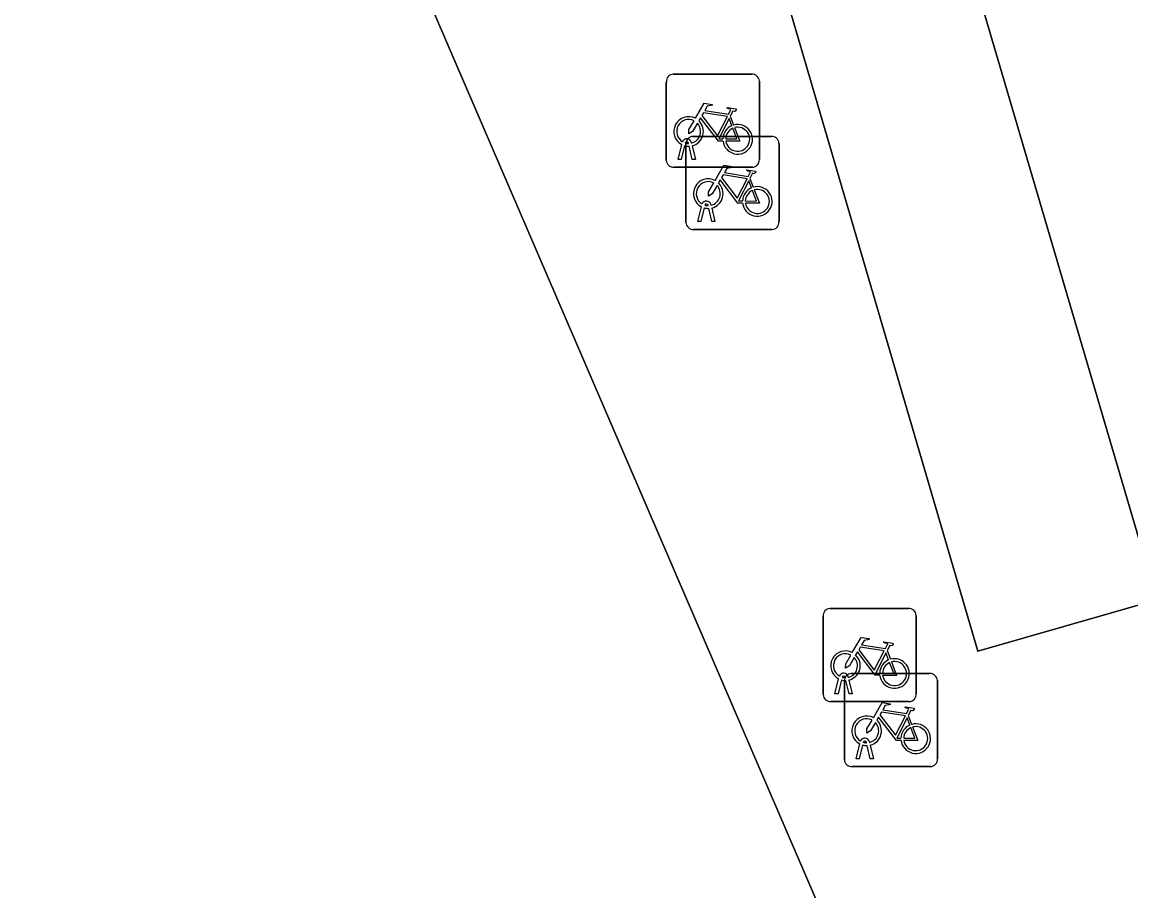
# Model space of a CAD drawing. Extents: x 159371 to 159986, y 382987 to 383597.
# Drawn here: x 159629.68 to 159641.59, y 383535.35 to 383544.68 of the extents above; entities that cross this region are included whole.
import ezdxf

# ---------------------------------------------------------------- set-up
doc = ezdxf.new("R2010")
doc.units = 0
for name, color, linetype in [('IMGEO_Fietsenrek', 7, 'Continuous'), ('IMGEO_Pand', 7, 'Continuous'), ('IMGEO_Parkeervlak_open', 7, 'Continuous'), ('IMGEO_Rijbaan_lokaal_open', 7, 'Continuous'), ('IMGEO_Voetpad_open', 7, 'Continuous')]:
    doc.layers.add(name, color=color, linetype=linetype)

msp = doc.modelspace()

# ---------------------------------------------------------------- linework, layer by layer
at = {"layer": 'IMGEO_Fietsenrek'}
for p, q in [((159636.677, 383544.123), (159637.518, 383544.123)), ((159637.518, 383544.123), (159636.677, 383544.123)), ((159636.602, 383543.198), (159636.602, 383544.039)), ((159636.602, 383544.039), (159636.602, 383543.198)), ((159637.602, 383544.048), (159637.602, 383543.207)), ((159637.602, 383543.207), (159637.602, 383544.048)), ((159637.289, 383543.672), (159637.325, 383543.577)), ((159636.888, 383543.455), (159637.729, 383543.455)), ((159637.729, 383543.455), (159636.888, 383543.455)), ((159636.729, 383543.207), (159636.768, 383543.367)), ((159636.798, 383543.355), (159636.763, 383543.207)), ((159636.813, 383542.53), (159636.813, 383543.371)), ((159636.813, 383543.371), (159636.813, 383542.53)), ((159636.84, 383543.379), (159636.839, 383543.383)), ((159636.881, 383543.207), (159636.847, 383543.349)), ((159636.871, 383543.39), (159636.872, 383543.383)), ((159636.879, 383543.353), (159636.914, 383543.207)), ((159637.813, 383543.38), (159637.813, 383542.539)), ((159637.813, 383542.539), (159637.813, 383543.38)), ((159636.763, 383543.207), (159636.729, 383543.207)), ((159636.914, 383543.207), (159636.881, 383543.207)), ((159637.527, 383543.123), (159636.686, 383543.123)), ((159636.686, 383543.123), (159637.527, 383543.123)), ((159637.5, 383543.004), (159637.536, 383542.909)), ((159636.94, 383542.539), (159636.979, 383542.699)), ((159637.051, 383542.711), (159637.05, 383542.715)), ((159637.082, 383542.722), (159637.083, 383542.715)), ((159637.009, 383542.687), (159636.974, 383542.539)), ((159637.092, 383542.539), (159637.058, 383542.681)), ((159637.09, 383542.685), (159637.125, 383542.539)), ((159637.738, 383542.455), (159636.897, 383542.455)), ((159636.897, 383542.455), (159637.738, 383542.455)), ((159636.974, 383542.539), (159636.94, 383542.539)), ((159637.125, 383542.539), (159637.092, 383542.539)), ((159638.287, 383537.458), (159638.287, 383538.299)), ((159638.287, 383538.299), (159638.287, 383537.458)), ((159638.362, 383538.383), (159639.203, 383538.383)), ((159639.203, 383538.383), (159638.362, 383538.383)), ((159639.287, 383538.308), (159639.287, 383537.467)), ((159639.287, 383537.467), (159639.287, 383538.308)), ((159638.974, 383537.932), (159639.01, 383537.837)), ((159638.414, 383537.467), (159638.453, 383537.627)), ((159638.483, 383537.615), (159638.448, 383537.467)), ((159638.515, 383536.759), (159638.515, 383537.6)), ((159638.515, 383537.6), (159638.515, 383536.759)), ((159638.525, 383537.639), (159638.524, 383537.643)), ((159638.566, 383537.467), (159638.532, 383537.609)), ((159638.556, 383537.65), (159638.557, 383537.643)), ((159638.564, 383537.613), (159638.599, 383537.467)), ((159638.59, 383537.684), (159639.431, 383537.684)), ((159639.431, 383537.684), (159638.59, 383537.684)), ((159639.515, 383537.609), (159639.515, 383536.768)), ((159639.515, 383536.768), (159639.515, 383537.609)), ((159638.448, 383537.467), (159638.414, 383537.467)), ((159638.599, 383537.467), (159638.566, 383537.467)), ((159639.212, 383537.383), (159638.371, 383537.383)), ((159638.371, 383537.383), (159639.212, 383537.383)), ((159639.202, 383537.233), (159639.238, 383537.138)), ((159638.642, 383536.768), (159638.681, 383536.928)), ((159638.711, 383536.916), (159638.676, 383536.768)), ((159638.753, 383536.94), (159638.752, 383536.944)), ((159638.794, 383536.768), (159638.76, 383536.91)), ((159638.784, 383536.951), (159638.785, 383536.944)), ((159638.792, 383536.914), (159638.827, 383536.768)), ((159638.676, 383536.768), (159638.642, 383536.768)), ((159638.827, 383536.768), (159638.794, 383536.768)), ((159639.44, 383536.684), (159638.599, 383536.684)), ((159638.599, 383536.684), (159639.44, 383536.684))]:
    msp.add_line(p, q, dxfattribs=at)
for points in [[(159636.915, 383543.649), (159637.01, 383543.813), (159637.096, 383543.799), (159637.098, 383543.79), (159637.042, 383543.779), (159637.015, 383543.734), (159637.271, 383543.693)], [(159637.271, 383543.693), (159637.296, 383543.742), (159637.29, 383543.746), (159637.267, 383543.75), (159637.255, 383543.757), (159637.254, 383543.76), (159637.256, 383543.765), (159637.351, 383543.75), (159637.353, 383543.74), (159637.343, 383543.727), (159637.331, 383543.721), (159637.317, 383543.727), (159637.289, 383543.672)], [(159637.211, 383543.405), (159637.161, 383543.405), (159636.97, 383543.656), (159636.951, 383543.624)], [(159637.258, 383543.668), (159637.001, 383543.709), (159636.984, 383543.68), (159637.151, 383543.46), (159637.258, 383543.668)], [(159637.306, 383543.57), (159637.276, 383543.647), (159637.167, 383543.429), (159637.21, 383543.429)], [(159636.936, 383543.597), (159636.884, 383543.507), (159636.844, 383543.482), (159636.845, 383543.529), (159636.9, 383543.623)], [(159637.24, 383543.429), (159637.36, 383543.428), (159637.316, 383543.542)], [(159637.336, 383543.549), (159637.391, 383543.404), (159637.241, 383543.404)], [(159637.126, 383542.981), (159637.221, 383543.145), (159637.307, 383543.131), (159637.309, 383543.122), (159637.253, 383543.111), (159637.226, 383543.066), (159637.482, 383543.025)], [(159637.482, 383543.025), (159637.507, 383543.074), (159637.501, 383543.078), (159637.478, 383543.082), (159637.466, 383543.089), (159637.465, 383543.092), (159637.467, 383543.097), (159637.562, 383543.082), (159637.564, 383543.072), (159637.554, 383543.059), (159637.542, 383543.053), (159637.528, 383543.059), (159637.5, 383543.004)], [(159637.147, 383542.929), (159637.095, 383542.839), (159637.055, 383542.814), (159637.056, 383542.861), (159637.111, 383542.955)], [(159637.422, 383542.737), (159637.372, 383542.737), (159637.181, 383542.988), (159637.162, 383542.956)], [(159637.469, 383543), (159637.212, 383543.041), (159637.195, 383543.012), (159637.362, 383542.792), (159637.469, 383543)], [(159637.517, 383542.902), (159637.487, 383542.979), (159637.378, 383542.761), (159637.421, 383542.761)], [(159637.451, 383542.761), (159637.571, 383542.76), (159637.527, 383542.874)], [(159637.547, 383542.881), (159637.602, 383542.736), (159637.452, 383542.736)], [(159638.6, 383537.909), (159638.695, 383538.073), (159638.781, 383538.059), (159638.783, 383538.05), (159638.727, 383538.039), (159638.7, 383537.994), (159638.956, 383537.953)], [(159638.943, 383537.928), (159638.686, 383537.969), (159638.669, 383537.94), (159638.836, 383537.72), (159638.943, 383537.928)], [(159638.956, 383537.953), (159638.981, 383538.002), (159638.975, 383538.006), (159638.952, 383538.01), (159638.94, 383538.017), (159638.939, 383538.02), (159638.941, 383538.025), (159639.036, 383538.01), (159639.038, 383538), (159639.028, 383537.987), (159639.016, 383537.981), (159639.002, 383537.987), (159638.974, 383537.932)], [(159638.621, 383537.857), (159638.569, 383537.767), (159638.529, 383537.742), (159638.53, 383537.789), (159638.585, 383537.883)], [(159638.896, 383537.665), (159638.846, 383537.665), (159638.655, 383537.916), (159638.636, 383537.884)], [(159638.991, 383537.83), (159638.961, 383537.907), (159638.852, 383537.689), (159638.895, 383537.689)], [(159639.021, 383537.809), (159639.076, 383537.664), (159638.926, 383537.664)], [(159638.925, 383537.689), (159639.045, 383537.688), (159639.001, 383537.802)], [(159638.828, 383537.21), (159638.923, 383537.374), (159639.009, 383537.36), (159639.011, 383537.351), (159638.955, 383537.34), (159638.928, 383537.295), (159639.184, 383537.254)], [(159639.124, 383536.966), (159639.074, 383536.966), (159638.883, 383537.217), (159638.864, 383537.185)], [(159639.171, 383537.229), (159638.914, 383537.27), (159638.897, 383537.241), (159639.064, 383537.021), (159639.171, 383537.229)], [(159639.184, 383537.254), (159639.209, 383537.303), (159639.203, 383537.307), (159639.18, 383537.311), (159639.168, 383537.318), (159639.167, 383537.321), (159639.169, 383537.326), (159639.264, 383537.311), (159639.266, 383537.301), (159639.256, 383537.288), (159639.244, 383537.282), (159639.23, 383537.288), (159639.202, 383537.233)], [(159638.849, 383537.158), (159638.797, 383537.068), (159638.757, 383537.043), (159638.758, 383537.09), (159638.813, 383537.184)], [(159639.219, 383537.131), (159639.189, 383537.208), (159639.08, 383536.99), (159639.123, 383536.99)], [(159639.153, 383536.99), (159639.273, 383536.989), (159639.229, 383537.103)], [(159639.249, 383537.11), (159639.304, 383536.965), (159639.154, 383536.965)]]:
    msp.add_lwpolyline(points, dxfattribs=at)
for centre, radius, start, end in [((159636.68, 383544.045), 0.0779, 92.4484, 184.2845), ((159636.68, 383544.045), 0.0779, 92.4484, 184.2845), ((159637.524, 383544.045), 0.0779, 2.4484, 94.2845), ((159637.524, 383544.045), 0.0779, 2.4484, 94.2845), ((159636.842, 383543.508), 0.159, 62.6766, 242.1369), ((159636.842, 383543.508), 0.129, 63.3192, 238.903), ((159636.842, 383543.508), 0.129, 283.6043, 43.4302), ((159636.842, 383543.508), 0.159, 283.5766, 46.6042), ((159637.369, 383543.424), 0.159, 113.3408, 178.3217), ((159637.369, 383543.424), 0.159, 187.0065, 105.7708), ((159637.369, 383543.424), 0.129, 113.923, 177.9556), ((159637.369, 383543.424), 0.129, 188.6715, 104.5883), ((159636.822, 383543.379), 0.0499, 12.8025, 158.6934), ((159636.891, 383543.377), 0.0779, 92.4484, 184.2845), ((159636.891, 383543.377), 0.0779, 92.4484, 184.2845), ((159637.735, 383543.377), 0.0779, 2.4484, 94.2845), ((159637.735, 383543.377), 0.0779, 2.4484, 94.2845), ((159636.842, 383543.508), 0.159, 253.9967, 271.7867), ((159636.822, 383543.379), 0.0174, 12.8025, 163.4502), ((159636.842, 383543.508), 0.129, 253.415, 269.0204), ((159636.68, 383543.201), 0.0779, 182.4484, 274.2845), ((159636.68, 383543.201), 0.0779, 182.4484, 274.2845), ((159637.524, 383543.201), 0.0779, 272.4484, 4.2845), ((159637.524, 383543.201), 0.0779, 272.4484, 4.2845), ((159637.053, 383542.84), 0.159, 62.6766, 242.1369), ((159637.053, 383542.84), 0.129, 63.3192, 238.903), ((159637.053, 383542.84), 0.129, 283.6043, 43.4302), ((159637.053, 383542.84), 0.159, 283.5766, 46.6042), ((159637.58, 383542.756), 0.159, 113.3408, 178.3217), ((159637.58, 383542.756), 0.159, 187.0065, 105.7708), ((159637.58, 383542.756), 0.129, 113.923, 177.9556), ((159637.58, 383542.756), 0.129, 188.6715, 104.5883), ((159637.033, 383542.711), 0.0499, 12.8025, 158.6934), ((159637.033, 383542.711), 0.0174, 12.8025, 163.4502), ((159637.053, 383542.84), 0.129, 253.415, 269.0204), ((159637.053, 383542.84), 0.159, 253.9967, 271.7867), ((159636.891, 383542.533), 0.0779, 182.4484, 274.2845), ((159636.891, 383542.533), 0.0779, 182.4484, 274.2845), ((159637.735, 383542.533), 0.0779, 272.4484, 4.2845), ((159637.735, 383542.533), 0.0779, 272.4484, 4.2845), ((159638.365, 383538.305), 0.0779, 92.4484, 184.2845), ((159638.365, 383538.305), 0.0779, 92.4484, 184.2845), ((159639.209, 383538.305), 0.0779, 2.4484, 94.2845), ((159639.209, 383538.305), 0.0779, 2.4484, 94.2845), ((159638.527, 383537.768), 0.159, 62.6766, 242.1369), ((159638.527, 383537.768), 0.129, 63.3192, 238.903), ((159638.527, 383537.768), 0.129, 283.6043, 43.4302), ((159638.527, 383537.768), 0.159, 283.5766, 46.6042), ((159639.054, 383537.684), 0.159, 113.3408, 178.3217), ((159639.054, 383537.684), 0.159, 187.0065, 105.7708), ((159639.054, 383537.684), 0.129, 188.6715, 104.5883), ((159638.507, 383537.639), 0.0499, 12.8025, 158.6934), ((159639.054, 383537.684), 0.129, 113.923, 177.9556), ((159638.527, 383537.768), 0.159, 253.9967, 271.7867), ((159638.507, 383537.639), 0.0174, 12.8025, 163.4502), ((159638.527, 383537.768), 0.129, 253.415, 269.0204), ((159638.593, 383537.606), 0.0779, 92.4484, 184.2845), ((159638.593, 383537.606), 0.0779, 92.4484, 184.2845), ((159639.437, 383537.606), 0.0779, 2.4484, 94.2845), ((159639.437, 383537.606), 0.0779, 2.4484, 94.2845), ((159638.365, 383537.461), 0.0779, 182.4484, 274.2845), ((159638.365, 383537.461), 0.0779, 182.4484, 274.2845), ((159639.209, 383537.461), 0.0779, 272.4484, 4.2845), ((159639.209, 383537.461), 0.0779, 272.4484, 4.2845), ((159638.755, 383537.069), 0.159, 62.6766, 242.1369), ((159638.755, 383537.069), 0.129, 63.3192, 238.903), ((159638.755, 383537.069), 0.129, 283.6043, 43.4302), ((159638.755, 383537.069), 0.159, 283.5766, 46.6042), ((159639.282, 383536.985), 0.159, 113.3408, 178.3217), ((159639.282, 383536.985), 0.159, 187.0065, 105.7708), ((159639.282, 383536.985), 0.129, 113.923, 177.9556), ((159639.282, 383536.985), 0.129, 188.6715, 104.5883), ((159638.735, 383536.94), 0.0499, 12.8025, 158.6934), ((159638.755, 383537.069), 0.159, 253.9967, 271.7867), ((159638.735, 383536.94), 0.0174, 12.8025, 163.4502), ((159638.755, 383537.069), 0.129, 253.415, 269.0204), ((159638.593, 383536.762), 0.0779, 182.4484, 274.2845), ((159638.593, 383536.762), 0.0779, 182.4484, 274.2845), ((159639.437, 383536.762), 0.0779, 272.4484, 4.2845), ((159639.437, 383536.762), 0.0779, 272.4484, 4.2845)]:
    msp.add_arc(centre, radius, start, end, dxfattribs=at)
at = {"layer": 'IMGEO_Pand'}
msp.add_lwpolyline([(159613.656, 383502.703), (159625.3, 383506.17), (159630.531, 383507.69), (159630.914, 383507.842), (159629.745, 383511.675), (159629.296, 383513.184), (159641.528, 383516.824), (159641.59, 383516.842), (159639.852, 383520.736), (159640.755, 383521.129), (159640.819, 383521.158), (159640.758, 383521.313), (159641.943, 383521.796), (159639.238, 383528.162), (159638.413, 383527.811), (159636.546, 383532.137), (159639.093, 383533.207), (159630.263, 383553.702), (159614.892, 383547.056)], dxfattribs=at)
at = {"layer": 'IMGEO_Parkeervlak_open'}
msp.add_lwpolyline([(159638.477, 383550.021), (159636.564, 383549.479), (159639.95, 383537.925), (159641.872, 383538.476)], close=True, dxfattribs=at)
at = {"layer": 'IMGEO_Rijbaan_lokaal_open'}
msp.add_lwpolyline([(159638.064, 383551.313), (159638.477, 383550.021), (159641.872, 383538.476), (159643.547, 383532.683), (159649.044, 383514.017), (159654.814, 383515.652), (159654.497, 383516.812), (159652.539, 383523.424), (159651.954, 383525.424), (159650.292, 383531.106), (159647.229, 383541.58)], dxfattribs=at)
at = {"layer": 'IMGEO_Voetpad_open'}
for points in [[(159633.614, 383557.28), (159630.263, 383553.702), (159639.093, 383533.207), (159636.546, 383532.137), (159638.413, 383527.811), (159639.238, 383528.162), (159641.943, 383521.796), (159640.758, 383521.313), (159640.819, 383521.158), (159640.755, 383521.129), (159639.852, 383520.736), (159641.59, 383516.842), (159642.369, 383517.075), (159643.446, 383513.457), (159646.834, 383514.444), (159646.608, 383515.216), (159645.106, 383520.362), (159641.653, 383532.125), (159643.547, 383532.683), (159641.872, 383538.476)], [(159641.872, 383538.476), (159639.95, 383537.925), (159636.564, 383549.479), (159638.477, 383550.021), (159638.064, 383551.313)]]:
    msp.add_lwpolyline(points, dxfattribs=at)

doc.saveas('drawing.dxf')
